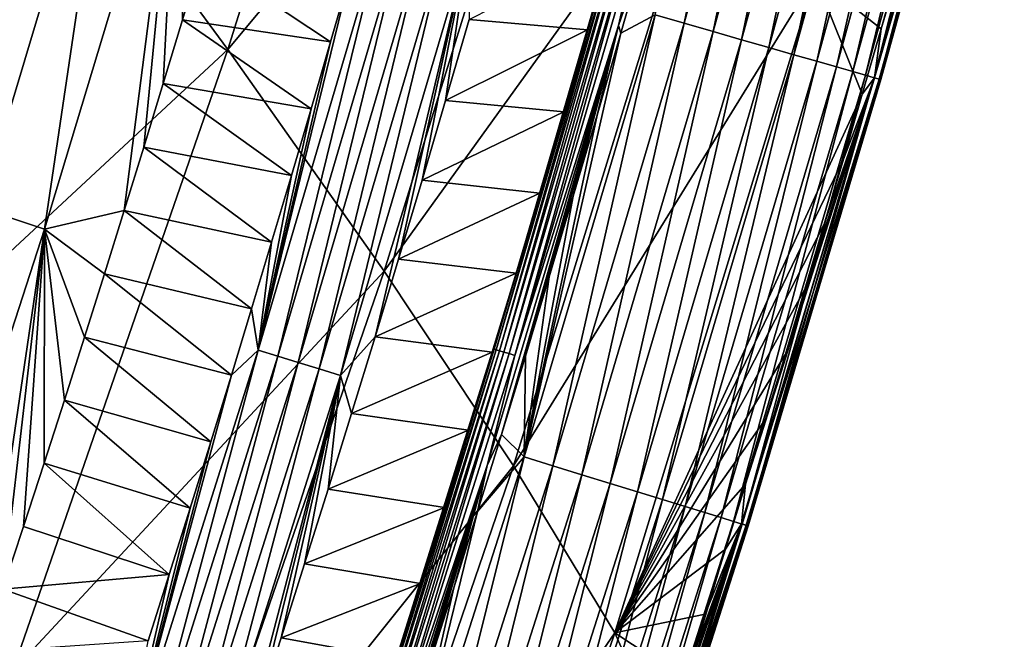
# Model space of a CAD drawing. Header units: millimetres. Extents: x -300 to 300, y -500 to 500.
# Tile 318 of 656: x 256 to 273, y -346 to -336. Entities that reach past the tile are written whole.
import ezdxf

# ---------------------------------------------------------------- set-up
doc = ezdxf.new("R2010")
doc.units = ezdxf.units.MM
doc.header["$LTSCALE"] = 81.481481
for name, color, linetype in [('19', 7, 'CONTINUOUS'), ('23', 7, 'CONTINUOUS'), ('26', 7, 'CONTINUOUS'), ('27', 7, 'CONTINUOUS'), ('29', 7, 'CONTINUOUS'), ('30', 7, 'CONTINUOUS'), ('32', 7, 'CONTINUOUS')]:
    doc.layers.add(name, color=color, linetype=linetype)

msp = doc.modelspace()

# ---------------------------------------------------------------- linework, layer by layer
at = {"layer": '19', "color": 7, "linetype": 'CONTINUOUS'}
for points in [[(259.964, -336.053, 24.278), (263.393, -325.082, 24.16), (256.876, -331.853, 28.501), (259.964, -336.053, 24.278)], [(259.964, -336.053, 24.278), (266.034, -328.772, 19.72), (263.393, -325.082, 24.16), (259.964, -336.053, 24.278)], [(249.742, -337.574, 32.646), (256.876, -331.853, 28.501), (253.36, -327.215, 32.492), (249.742, -337.574, 32.646)], [(262.608, -339.805, 19.818), (266.034, -328.772, 19.72), (259.964, -336.053, 24.278), (262.608, -339.805, 19.818)], [(262.608, -339.805, 19.818), (268.206, -332.023, 15.039), (266.034, -328.772, 19.72), (262.608, -339.805, 19.818)], [(253.24, -342.302, 28.639), (256.876, -331.853, 28.501), (249.742, -337.574, 32.646), (253.24, -342.302, 28.639)], [(253.24, -342.302, 28.639), (259.964, -336.053, 24.278), (256.876, -331.853, 28.501), (253.24, -342.302, 28.639)], [(264.794, -343.099, 15.113), (268.206, -332.023, 15.039), (262.608, -339.805, 19.818), (264.794, -343.099, 15.113)], [(264.794, -343.099, 15.113), (269.893, -334.825, 10.11), (268.206, -332.023, 15.039), (264.794, -343.099, 15.113)], [(271.321, -334.604, 6.502), (269.893, -334.825, 10.11), (271.008, -335.705, 6.509), (271.321, -334.604, 6.502)], [(266.505, -345.923, 10.157), (269.893, -334.825, 10.11), (264.794, -343.099, 15.113), (266.505, -345.923, 10.157)], [(269.893, -334.825, 10.11), (266.505, -345.923, 10.157), (270.691, -336.806, 6.516), (269.893, -334.825, 10.11)], [(271.008, -335.705, 6.509), (269.893, -334.825, 10.11), (270.691, -336.806, 6.516), (271.008, -335.705, 6.509)], [(256.319, -346.575, 24.398), (259.964, -336.053, 24.278), (253.24, -342.302, 28.639), (256.319, -346.575, 24.398)], [(256.319, -346.575, 24.398), (262.608, -339.805, 19.818), (259.964, -336.053, 24.278), (256.319, -346.575, 24.398)], [(270.691, -336.806, 6.516), (266.505, -345.923, 10.157), (270.371, -337.907, 6.523), (270.691, -336.806, 6.516)], [(270.371, -337.907, 6.523), (266.505, -345.923, 10.157), (270.048, -339.008, 6.53), (270.371, -337.907, 6.523)], [(270.048, -339.008, 6.53), (266.505, -345.923, 10.157), (269.721, -340.108, 6.537), (270.048, -339.008, 6.53)], [(258.966, -350.381, 19.916), (262.608, -339.805, 19.818), (256.319, -346.575, 24.398), (258.966, -350.381, 19.916)], [(258.966, -350.381, 19.916), (264.794, -343.099, 15.113), (262.608, -339.805, 19.818), (258.966, -350.381, 19.916)], [(269.721, -340.108, 6.537), (266.505, -345.923, 10.157), (269.39, -341.209, 6.544), (269.721, -340.108, 6.537)], [(269.39, -341.209, 6.544), (266.505, -345.923, 10.157), (269.057, -342.309, 6.551), (269.39, -341.209, 6.544)], [(269.057, -342.309, 6.551), (266.505, -345.923, 10.157), (268.719, -343.408, 6.558), (269.057, -342.309, 6.551)], [(261.163, -353.709, 15.188), (264.794, -343.099, 15.113), (258.966, -350.381, 19.916), (261.163, -353.709, 15.188)], [(261.163, -353.709, 15.188), (266.505, -345.923, 10.157), (264.794, -343.099, 15.113), (261.163, -353.709, 15.188)], [(268.719, -343.408, 6.558), (266.505, -345.923, 10.157), (268.379, -344.507, 6.565), (268.719, -343.408, 6.558)], [(268.379, -344.507, 6.565), (266.505, -345.923, 10.157), (268.035, -345.605, 6.572), (268.379, -344.507, 6.565)], [(268.035, -345.605, 6.572), (266.505, -345.923, 10.157), (267.687, -346.702, 6.578), (268.035, -345.605, 6.572)], [(262.896, -356.548, 10.205), (266.505, -345.923, 10.157), (261.163, -353.709, 15.188), (262.896, -356.548, 10.205)], [(266.505, -345.923, 10.157), (262.896, -356.548, 10.205), (267.336, -347.799, 6.585), (266.505, -345.923, 10.157)], [(267.687, -346.702, 6.578), (266.505, -345.923, 10.157), (267.336, -347.799, 6.585), (267.687, -346.702, 6.578)]]:
    msp.add_3dface(points, dxfattribs=at)
at = {"layer": '23', "color": 7, "linetype": 'CONTINUOUS'}
for points in [[(259.196, -335.552, 2.719), (259.518, -334.475, 2.717), (261.698, -335.924, 1.125), (259.196, -335.552, 2.719)], [(261.698, -335.924, 1.125), (259.518, -334.475, 2.717), (262.023, -334.794, 1.127), (261.698, -335.924, 1.125)], [(258.871, -336.627, 2.722), (259.196, -335.552, 2.719), (261.37, -337.054, 1.124), (258.871, -336.627, 2.722)], [(261.37, -337.054, 1.124), (259.196, -335.552, 2.719), (261.698, -335.924, 1.125), (261.37, -337.054, 1.124)], [(258.543, -337.702, 2.724), (258.871, -336.627, 2.722), (261.038, -338.183, 1.122), (258.543, -337.702, 2.724)], [(261.038, -338.183, 1.122), (258.871, -336.627, 2.722), (261.37, -337.054, 1.124), (261.038, -338.183, 1.122)], [(258.212, -338.775, 2.727), (258.543, -337.702, 2.724), (260.703, -339.311, 1.12), (258.212, -338.775, 2.727)], [(260.703, -339.311, 1.12), (258.543, -337.702, 2.724), (261.038, -338.183, 1.122), (260.703, -339.311, 1.12)], [(257.877, -339.847, 2.729), (258.212, -338.775, 2.727), (260.365, -340.439, 1.118), (257.877, -339.847, 2.729)], [(260.365, -340.439, 1.118), (258.212, -338.775, 2.727), (260.703, -339.311, 1.12), (260.365, -340.439, 1.118)], [(257.54, -340.917, 2.732), (257.877, -339.847, 2.729), (260.022, -341.565, 1.116), (257.54, -340.917, 2.732)], [(260.022, -341.565, 1.116), (257.877, -339.847, 2.729), (260.365, -340.439, 1.118), (260.022, -341.565, 1.116)], [(257.199, -341.986, 2.734), (257.54, -340.917, 2.732), (259.676, -342.69, 1.115), (257.199, -341.986, 2.734)], [(259.676, -342.69, 1.115), (257.54, -340.917, 2.732), (260.022, -341.565, 1.116), (259.676, -342.69, 1.115)], [(256.855, -343.054, 2.736), (257.199, -341.986, 2.734), (259.327, -343.814, 1.113), (256.855, -343.054, 2.736)], [(259.327, -343.814, 1.113), (257.199, -341.986, 2.734), (259.676, -342.69, 1.115), (259.327, -343.814, 1.113)], [(256.508, -344.121, 2.739), (256.855, -343.054, 2.736), (258.973, -344.937, 1.111), (256.508, -344.121, 2.739)], [(258.973, -344.937, 1.111), (256.855, -343.054, 2.736), (259.327, -343.814, 1.113), (258.973, -344.937, 1.111)], [(256.157, -345.186, 2.741), (256.508, -344.121, 2.739), (258.973, -344.937, 1.111), (256.157, -345.186, 2.741)], [(258.616, -346.059, 1.109), (256.157, -345.186, 2.741), (258.973, -344.937, 1.111), (258.616, -346.059, 1.109)], [(255.804, -346.249, 2.743), (256.157, -345.186, 2.741), (258.616, -346.059, 1.109), (255.804, -346.249, 2.743)]]:
    msp.add_3dface(points, dxfattribs=at)
at = {"layer": '26', "color": 7, "linetype": 'CONTINUOUS'}
for points in [[(256.997, -330.889, 5.482), (254.744, -338.385, 5.461), (256.038, -330.587, 6.575), (256.997, -330.889, 5.482)], [(256.997, -330.889, 5.482), (255.772, -338.73, 4.46), (254.744, -338.385, 5.461), (256.997, -330.889, 5.482)], [(258.031, -331.213, 4.467), (255.772, -338.73, 4.46), (256.997, -330.889, 5.482), (258.031, -331.213, 4.467)], [(258.031, -331.213, 4.467), (256.864, -339.095, 3.543), (255.772, -338.73, 4.46), (258.031, -331.213, 4.467)], [(259.132, -331.556, 3.537), (256.864, -339.095, 3.543), (258.031, -331.213, 4.467), (259.132, -331.556, 3.537)], [(259.132, -331.556, 3.537), (258.212, -338.775, 2.727), (256.864, -339.095, 3.543), (259.132, -331.556, 3.537)], [(258.543, -337.702, 2.724), (258.212, -338.775, 2.727), (259.132, -331.556, 3.537), (258.543, -337.702, 2.724)], [(258.871, -336.627, 2.722), (258.543, -337.702, 2.724), (259.132, -331.556, 3.537), (258.871, -336.627, 2.722)], [(259.196, -335.552, 2.719), (258.871, -336.627, 2.722), (259.132, -331.556, 3.537), (259.196, -335.552, 2.719)], [(259.518, -334.475, 2.717), (259.196, -335.552, 2.719), (259.132, -331.556, 3.537), (259.518, -334.475, 2.717)], [(256.864, -339.095, 3.543), (254.447, -346.551, 3.548), (255.772, -338.73, 4.46), (256.864, -339.095, 3.543)], [(258.212, -338.775, 2.727), (257.877, -339.847, 2.729), (256.864, -339.095, 3.543), (258.212, -338.775, 2.727)], [(256.864, -339.095, 3.543), (255.804, -346.249, 2.743), (254.447, -346.551, 3.548), (256.864, -339.095, 3.543)], [(256.157, -345.186, 2.741), (255.804, -346.249, 2.743), (256.864, -339.095, 3.543), (256.157, -345.186, 2.741)], [(256.508, -344.121, 2.739), (256.157, -345.186, 2.741), (256.864, -339.095, 3.543), (256.508, -344.121, 2.739)], [(256.855, -343.054, 2.736), (256.508, -344.121, 2.739), (256.864, -339.095, 3.543), (256.855, -343.054, 2.736)], [(257.199, -341.986, 2.734), (256.855, -343.054, 2.736), (256.864, -339.095, 3.543), (257.199, -341.986, 2.734)], [(257.877, -339.847, 2.729), (257.54, -340.917, 2.732), (256.864, -339.095, 3.543), (257.877, -339.847, 2.729)], [(257.54, -340.917, 2.732), (257.199, -341.986, 2.734), (256.864, -339.095, 3.543), (257.54, -340.917, 2.732)]]:
    msp.add_3dface(points, dxfattribs=at)
at = {"layer": '27', "color": 7, "linetype": 'CONTINUOUS'}
for points in [[(267.187, -335.468, 0.107), (269.25, -327.983, 0.106), (267.678, -335.609, 0.242), (267.187, -335.468, 0.107)], [(267.678, -335.609, 0.242), (269.25, -327.983, 0.106), (269.741, -328.114, 0.24), (267.678, -335.609, 0.242)], [(267.678, -335.609, 0.242), (269.741, -328.114, 0.24), (268.168, -335.749, 0.439), (267.678, -335.609, 0.242)], [(268.168, -335.749, 0.439), (269.741, -328.114, 0.24), (270.231, -328.245, 0.435), (268.168, -335.749, 0.439)], [(268.168, -335.749, 0.439), (270.231, -328.245, 0.435), (268.648, -335.886, 0.698), (268.168, -335.749, 0.439)], [(268.648, -335.886, 0.698), (270.231, -328.245, 0.435), (270.712, -328.373, 0.691), (268.648, -335.886, 0.698)], [(268.648, -335.886, 0.698), (270.712, -328.373, 0.691), (269.108, -336.018, 1.019), (268.648, -335.886, 0.698)], [(269.108, -336.018, 1.019), (270.712, -328.373, 0.691), (271.172, -328.495, 1.009), (269.108, -336.018, 1.019)], [(269.108, -336.018, 1.019), (271.172, -328.495, 1.009), (269.535, -336.14, 1.4), (269.108, -336.018, 1.019)], [(269.535, -336.14, 1.4), (271.172, -328.495, 1.009), (271.6, -328.609, 1.387), (269.535, -336.14, 1.4)], [(269.535, -336.14, 1.4), (271.6, -328.609, 1.387), (269.921, -336.251, 1.835), (269.535, -336.14, 1.4)], [(269.921, -336.251, 1.835), (271.6, -328.609, 1.387), (271.987, -328.712, 1.817), (269.921, -336.251, 1.835)], [(269.921, -336.251, 1.835), (271.987, -328.712, 1.817), (270.255, -336.346, 2.316), (269.921, -336.251, 1.835)], [(270.255, -336.346, 2.316), (271.987, -328.712, 1.817), (272.324, -328.802, 2.294), (270.255, -336.346, 2.316)], [(270.255, -336.346, 2.316), (272.324, -328.802, 2.294), (270.531, -336.425, 2.833), (270.255, -336.346, 2.316)], [(270.531, -336.425, 2.833), (272.324, -328.802, 2.294), (272.602, -328.876, 2.806), (270.531, -336.425, 2.833)], [(270.531, -336.425, 2.833), (272.602, -328.876, 2.806), (270.745, -336.486, 3.374), (270.531, -336.425, 2.833)], [(270.745, -336.486, 3.374), (272.602, -328.876, 2.806), (272.819, -328.934, 3.342), (270.745, -336.486, 3.374)], [(270.745, -336.486, 3.374), (272.819, -328.934, 3.342), (270.894, -336.529, 3.928), (270.745, -336.486, 3.374)], [(270.894, -336.529, 3.928), (272.819, -328.934, 3.342), (272.972, -328.974, 3.891), (270.894, -336.529, 3.928)], [(270.894, -336.529, 3.928), (272.972, -328.974, 3.891), (270.98, -336.554, 4.482), (270.894, -336.529, 3.928)], [(272.995, -328.98, 6.003), (271.008, -335.705, 6.509), (270.899, -336.531, 6.049), (272.995, -328.98, 6.003)], [(272.995, -328.98, 6.003), (270.899, -336.531, 6.049), (273.068, -329, 5.505), (272.995, -328.98, 6.003)], [(270.98, -336.554, 4.482), (272.972, -328.974, 3.891), (273.062, -328.998, 4.442), (270.98, -336.554, 4.482)], [(271.321, -334.604, 6.502), (271.008, -335.705, 6.509), (272.995, -328.98, 6.003), (271.321, -334.604, 6.502)], [(270.899, -336.531, 6.049), (270.977, -336.553, 5.551), (273.068, -329, 5.505), (270.899, -336.531, 6.049)], [(270.977, -336.553, 5.551), (273.093, -329.006, 4.983), (273.068, -329, 5.505), (270.977, -336.553, 5.551)], [(271.006, -336.561, 5.026), (273.093, -329.006, 4.983), (270.977, -336.553, 5.551), (271.006, -336.561, 5.026)], [(270.98, -336.554, 4.482), (273.062, -328.998, 4.442), (271.006, -336.561, 5.026), (270.98, -336.554, 4.482)], [(271.006, -336.561, 5.026), (273.062, -328.998, 4.442), (273.093, -329.006, 4.983), (271.006, -336.561, 5.026)], [(266.606, -335.777, 0.031), (267.006, -334.38, 0.031), (267.187, -335.468, 0.107), (266.606, -335.777, 0.031)], [(264.971, -342.945, 0.108), (266.606, -335.777, 0.031), (267.187, -335.468, 0.107), (264.971, -342.945, 0.108)], [(264.971, -342.945, 0.108), (267.187, -335.468, 0.107), (265.461, -343.096, 0.244), (264.971, -342.945, 0.108)], [(265.461, -343.096, 0.244), (267.187, -335.468, 0.107), (267.678, -335.609, 0.242), (265.461, -343.096, 0.244)], [(265.461, -343.096, 0.244), (267.678, -335.609, 0.242), (265.95, -343.247, 0.443), (265.461, -343.096, 0.244)], [(265.95, -343.247, 0.443), (267.678, -335.609, 0.242), (268.168, -335.749, 0.439), (265.95, -343.247, 0.443)], [(266.206, -337.162, 0.031), (266.606, -335.777, 0.031), (264.971, -342.945, 0.108), (266.206, -337.162, 0.031)], [(265.95, -343.247, 0.443), (268.168, -335.749, 0.439), (266.43, -343.394, 0.704), (265.95, -343.247, 0.443)], [(266.43, -343.394, 0.704), (268.168, -335.749, 0.439), (268.648, -335.886, 0.698), (266.43, -343.394, 0.704)], [(271.008, -335.705, 6.509), (270.691, -336.806, 6.516), (270.899, -336.531, 6.049), (271.008, -335.705, 6.509)], [(266.43, -343.394, 0.704), (268.648, -335.886, 0.698), (266.888, -343.536, 1.029), (266.43, -343.394, 0.704)], [(266.888, -343.536, 1.029), (268.648, -335.886, 0.698), (269.108, -336.018, 1.019), (266.888, -343.536, 1.029)], [(266.888, -343.536, 1.029), (269.108, -336.018, 1.019), (267.314, -343.667, 1.414), (266.888, -343.536, 1.029)], [(267.314, -343.667, 1.414), (269.108, -336.018, 1.019), (269.535, -336.14, 1.4), (267.314, -343.667, 1.414)], [(267.314, -343.667, 1.414), (269.535, -336.14, 1.4), (267.698, -343.785, 1.853), (267.314, -343.667, 1.414)], [(267.698, -343.785, 1.853), (269.535, -336.14, 1.4), (269.921, -336.251, 1.835), (267.698, -343.785, 1.853)], [(267.698, -343.785, 1.853), (269.921, -336.251, 1.835), (268.03, -343.887, 2.339), (267.698, -343.785, 1.853)], [(268.03, -343.887, 2.339), (269.921, -336.251, 1.835), (270.255, -336.346, 2.316), (268.03, -343.887, 2.339)], [(268.03, -343.887, 2.339), (270.255, -336.346, 2.316), (268.304, -343.972, 2.861), (268.03, -343.887, 2.339)], [(268.304, -343.972, 2.861), (270.255, -336.346, 2.316), (270.531, -336.425, 2.833), (268.304, -343.972, 2.861)], [(268.304, -343.972, 2.861), (270.531, -336.425, 2.833), (268.514, -344.037, 3.407), (268.304, -343.972, 2.861)], [(268.514, -344.037, 3.407), (270.531, -336.425, 2.833), (270.745, -336.486, 3.374), (268.514, -344.037, 3.407)], [(268.514, -344.037, 3.407), (270.745, -336.486, 3.374), (268.659, -344.081, 3.964), (268.514, -344.037, 3.407)], [(268.659, -344.081, 3.964), (270.745, -336.486, 3.374), (270.894, -336.529, 3.928), (268.659, -344.081, 3.964)], [(270.899, -336.531, 6.049), (268.719, -343.408, 6.558), (268.647, -344.078, 6.096), (270.899, -336.531, 6.049)], [(270.899, -336.531, 6.049), (268.647, -344.078, 6.096), (270.977, -336.553, 5.551), (270.899, -336.531, 6.049)], [(268.647, -344.078, 6.096), (268.729, -344.103, 5.596), (270.977, -336.553, 5.551), (268.647, -344.078, 6.096)], [(268.659, -344.081, 3.964), (270.894, -336.529, 3.928), (268.741, -344.107, 4.522), (268.659, -344.081, 3.964)], [(269.057, -342.309, 6.551), (268.719, -343.408, 6.558), (270.899, -336.531, 6.049), (269.057, -342.309, 6.551)], [(268.729, -344.103, 5.596), (271.006, -336.561, 5.026), (270.977, -336.553, 5.551), (268.729, -344.103, 5.596)], [(268.763, -344.113, 5.069), (271.006, -336.561, 5.026), (268.729, -344.103, 5.596), (268.763, -344.113, 5.069)], [(268.741, -344.107, 4.522), (270.894, -336.529, 3.928), (270.98, -336.554, 4.482), (268.741, -344.107, 4.522)], [(268.741, -344.107, 4.522), (270.98, -336.554, 4.482), (268.763, -344.113, 5.069), (268.741, -344.107, 4.522)], [(268.763, -344.113, 5.069), (270.98, -336.554, 4.482), (271.006, -336.561, 5.026), (268.763, -344.113, 5.069)], [(269.39, -341.209, 6.544), (269.057, -342.309, 6.551), (270.899, -336.531, 6.049), (269.39, -341.209, 6.544)], [(269.721, -340.108, 6.537), (269.39, -341.209, 6.544), (270.899, -336.531, 6.049), (269.721, -340.108, 6.537)], [(270.048, -339.008, 6.53), (269.721, -340.108, 6.537), (270.899, -336.531, 6.049), (270.048, -339.008, 6.53)], [(270.371, -337.907, 6.523), (270.048, -339.008, 6.53), (270.899, -336.531, 6.049), (270.371, -337.907, 6.523)], [(270.691, -336.806, 6.516), (270.371, -337.907, 6.523), (270.899, -336.531, 6.049), (270.691, -336.806, 6.516)], [(265.802, -338.536, 0.031), (266.206, -337.162, 0.031), (264.971, -342.945, 0.108), (265.802, -338.536, 0.031)], [(265.398, -339.896, 0.031), (265.802, -338.536, 0.031), (264.971, -342.945, 0.108), (265.398, -339.896, 0.031)], [(264.994, -341.239, 0.031), (265.398, -339.896, 0.031), (264.971, -342.945, 0.108), (264.994, -341.239, 0.031)], [(264.589, -342.564, 0.031), (264.994, -341.239, 0.031), (264.971, -342.945, 0.108), (264.589, -342.564, 0.031)], [(264.186, -343.87, 0.031), (264.589, -342.564, 0.031), (264.971, -342.945, 0.108), (264.186, -343.87, 0.031)], [(262.594, -350.39, 0.109), (264.186, -343.87, 0.031), (264.971, -342.945, 0.108), (262.594, -350.39, 0.109)], [(262.594, -350.39, 0.109), (264.971, -342.945, 0.108), (263.083, -350.552, 0.247), (262.594, -350.39, 0.109)], [(263.083, -350.552, 0.247), (264.971, -342.945, 0.108), (265.461, -343.096, 0.244), (263.083, -350.552, 0.247)], [(263.083, -350.552, 0.247), (265.461, -343.096, 0.244), (263.571, -350.714, 0.447), (263.083, -350.552, 0.247)], [(263.571, -350.714, 0.447), (265.461, -343.096, 0.244), (265.95, -343.247, 0.443), (263.571, -350.714, 0.447)], [(263.571, -350.714, 0.447), (265.95, -343.247, 0.443), (264.049, -350.873, 0.711), (263.571, -350.714, 0.447)], [(264.049, -350.873, 0.711), (265.95, -343.247, 0.443), (266.43, -343.394, 0.704), (264.049, -350.873, 0.711)], [(264.049, -350.873, 0.711), (266.43, -343.394, 0.704), (264.506, -351.025, 1.039), (264.049, -350.873, 0.711)], [(264.506, -351.025, 1.039), (266.43, -343.394, 0.704), (266.888, -343.536, 1.029), (264.506, -351.025, 1.039)], [(268.719, -343.408, 6.558), (268.379, -344.507, 6.565), (268.647, -344.078, 6.096), (268.719, -343.408, 6.558)], [(264.506, -351.025, 1.039), (266.888, -343.536, 1.029), (264.931, -351.166, 1.427), (264.506, -351.025, 1.039)], [(264.931, -351.166, 1.427), (266.888, -343.536, 1.029), (267.314, -343.667, 1.414), (264.931, -351.166, 1.427)], [(264.931, -351.166, 1.427), (267.314, -343.667, 1.414), (265.312, -351.292, 1.871), (264.931, -351.166, 1.427)], [(265.312, -351.292, 1.871), (267.314, -343.667, 1.414), (267.698, -343.785, 1.853), (265.312, -351.292, 1.871)], [(265.312, -351.292, 1.871), (267.698, -343.785, 1.853), (265.642, -351.402, 2.362), (265.312, -351.292, 1.871)], [(265.642, -351.402, 2.362), (267.698, -343.785, 1.853), (268.03, -343.887, 2.339), (265.642, -351.402, 2.362)], [(263.782, -345.159, 0.031), (264.186, -343.87, 0.031), (262.594, -350.39, 0.109), (263.782, -345.159, 0.031)], [(265.642, -351.402, 2.362), (268.03, -343.887, 2.339), (265.912, -351.491, 2.888), (265.642, -351.402, 2.362)], [(265.912, -351.491, 2.888), (268.03, -343.887, 2.339), (268.304, -343.972, 2.861), (265.912, -351.491, 2.888)], [(265.912, -351.491, 2.888), (268.304, -343.972, 2.861), (266.119, -351.56, 3.439), (265.912, -351.491, 2.888)], [(266.119, -351.56, 3.439), (268.304, -343.972, 2.861), (268.514, -344.037, 3.407), (266.119, -351.56, 3.439)], [(266.119, -351.56, 3.439), (268.514, -344.037, 3.407), (266.26, -351.607, 4.001), (266.119, -351.56, 3.439)], [(268.647, -344.078, 6.096), (266.262, -351.081, 6.606), (266.23, -351.597, 6.143), (268.647, -344.078, 6.096)], [(268.647, -344.078, 6.096), (266.23, -351.597, 6.143), (268.729, -344.103, 5.596), (268.647, -344.078, 6.096)], [(266.23, -351.597, 6.143), (266.317, -351.626, 5.642), (268.729, -344.103, 5.596), (266.23, -351.597, 6.143)], [(266.26, -351.607, 4.001), (268.514, -344.037, 3.407), (268.659, -344.081, 3.964), (266.26, -351.607, 4.001)], [(266.26, -351.607, 4.001), (268.659, -344.081, 3.964), (266.338, -351.633, 4.562), (266.26, -351.607, 4.001)], [(266.623, -349.988, 6.599), (266.262, -351.081, 6.606), (268.647, -344.078, 6.096), (266.623, -349.988, 6.599)], [(266.317, -351.626, 5.642), (268.763, -344.113, 5.069), (268.729, -344.103, 5.596), (266.317, -351.626, 5.642)], [(266.355, -351.639, 5.112), (268.763, -344.113, 5.069), (266.317, -351.626, 5.642), (266.355, -351.639, 5.112)], [(266.338, -351.633, 4.562), (268.659, -344.081, 3.964), (268.741, -344.107, 4.522), (266.338, -351.633, 4.562)], [(266.338, -351.633, 4.562), (268.741, -344.107, 4.522), (266.355, -351.639, 5.112), (266.338, -351.633, 4.562)], [(266.355, -351.639, 5.112), (268.741, -344.107, 4.522), (268.763, -344.113, 5.069), (266.355, -351.639, 5.112)], [(266.981, -348.894, 6.592), (266.623, -349.988, 6.599), (268.647, -344.078, 6.096), (266.981, -348.894, 6.592)], [(267.336, -347.799, 6.585), (266.981, -348.894, 6.592), (268.647, -344.078, 6.096), (267.336, -347.799, 6.585)], [(267.687, -346.702, 6.578), (267.336, -347.799, 6.585), (268.647, -344.078, 6.096), (267.687, -346.702, 6.578)], [(268.035, -345.605, 6.572), (267.687, -346.702, 6.578), (268.647, -344.078, 6.096), (268.035, -345.605, 6.572)], [(268.379, -344.507, 6.565), (268.035, -345.605, 6.572), (268.647, -344.078, 6.096), (268.379, -344.507, 6.565)], [(263.378, -346.431, 0.031), (263.782, -345.159, 0.031), (262.594, -350.39, 0.109), (263.378, -346.431, 0.031)]]:
    msp.add_3dface(points, dxfattribs=at)
at = {"layer": '29', "color": 7, "linetype": 'CONTINUOUS'}
for points in [[(266.045, -335.721, 0.5), (264.044, -335.544, 0.5), (266.445, -334.323, 0.5), (266.045, -335.721, 0.5)], [(263.646, -336.914, 0.5), (264.044, -335.544, 0.5), (266.045, -335.721, 0.5), (263.646, -336.914, 0.5)], [(265.643, -337.109, 0.5), (263.646, -336.914, 0.5), (266.045, -335.721, 0.5), (265.643, -337.109, 0.5)], [(263.248, -338.265, 0.5), (263.646, -336.914, 0.5), (265.643, -337.109, 0.5), (263.248, -338.265, 0.5)], [(265.24, -338.482, 0.5), (263.248, -338.265, 0.5), (265.643, -337.109, 0.5), (265.24, -338.482, 0.5)], [(262.851, -339.598, 0.5), (263.248, -338.265, 0.5), (265.24, -338.482, 0.5), (262.851, -339.598, 0.5)], [(264.837, -339.836, 0.5), (262.851, -339.598, 0.5), (265.24, -338.482, 0.5), (264.837, -339.836, 0.5)], [(262.453, -340.912, 0.5), (262.851, -339.598, 0.5), (264.837, -339.836, 0.5), (262.453, -340.912, 0.5)], [(264.434, -341.172, 0.5), (262.453, -340.912, 0.5), (264.837, -339.836, 0.5), (264.434, -341.172, 0.5)], [(262.056, -342.209, 0.5), (262.453, -340.912, 0.5), (264.434, -341.172, 0.5), (262.056, -342.209, 0.5)], [(264.03, -342.494, 0.5), (262.056, -342.209, 0.5), (264.434, -341.172, 0.5), (264.03, -342.494, 0.5)], [(261.658, -343.49, 0.5), (262.056, -342.209, 0.5), (264.03, -342.494, 0.5), (261.658, -343.49, 0.5)], [(263.626, -343.8, 0.5), (261.658, -343.49, 0.5), (264.03, -342.494, 0.5), (263.626, -343.8, 0.5)], [(261.261, -344.755, 0.5), (261.658, -343.49, 0.5), (263.626, -343.8, 0.5), (261.261, -344.755, 0.5)], [(263.222, -345.089, 0.5), (261.261, -344.755, 0.5), (263.626, -343.8, 0.5), (263.222, -345.089, 0.5)], [(260.863, -346.004, 0.5), (261.261, -344.755, 0.5), (263.222, -345.089, 0.5), (260.863, -346.004, 0.5)], [(262.817, -346.364, 0.5), (260.863, -346.004, 0.5), (263.222, -345.089, 0.5), (262.817, -346.364, 0.5)], [(260.464, -347.239, 0.5), (260.863, -346.004, 0.5), (262.817, -346.364, 0.5), (260.464, -347.239, 0.5)]]:
    msp.add_3dface(points, dxfattribs=at)
at = {"layer": '30', "color": 7, "linetype": 'CONTINUOUS'}
for points in [[(267.006, -334.38, 0.031), (266.567, -335.647, 0.028), (268.642, -328.16, 0.028), (267.006, -334.38, 0.031)], [(266.567, -335.647, 0.028), (267.008, -333.73, 0.042), (268.642, -328.16, 0.028), (266.567, -335.647, 0.028)], [(264.465, -341.121, 0.404), (266.445, -334.323, 0.5), (266.656, -333.631, 0.404), (264.465, -341.121, 0.404)], [(264.465, -341.121, 0.404), (266.656, -333.631, 0.404), (264.499, -341.132, 0.307), (264.465, -341.121, 0.404)], [(264.499, -341.132, 0.307), (266.656, -333.631, 0.404), (266.691, -333.641, 0.307), (264.499, -341.132, 0.307)], [(264.499, -341.132, 0.307), (266.691, -333.641, 0.307), (264.555, -341.149, 0.216), (264.499, -341.132, 0.307)], [(264.555, -341.149, 0.216), (266.691, -333.641, 0.307), (266.746, -333.656, 0.216), (264.555, -341.149, 0.216)], [(264.555, -341.149, 0.216), (266.746, -333.656, 0.216), (264.629, -341.171, 0.138), (264.555, -341.149, 0.216)], [(264.629, -341.171, 0.138), (266.746, -333.656, 0.216), (266.821, -333.678, 0.138), (264.629, -341.171, 0.138)], [(264.629, -341.171, 0.138), (266.821, -333.678, 0.138), (264.718, -341.198, 0.079), (264.629, -341.171, 0.138)], [(264.718, -341.198, 0.079), (266.821, -333.678, 0.138), (266.911, -333.703, 0.079), (264.718, -341.198, 0.079)], [(264.718, -341.198, 0.079), (266.911, -333.703, 0.079), (264.814, -341.227, 0.042), (264.718, -341.198, 0.079)], [(264.814, -341.227, 0.042), (266.911, -333.703, 0.079), (267.008, -333.73, 0.042), (264.814, -341.227, 0.042)], [(264.814, -341.227, 0.042), (267.008, -333.73, 0.042), (266.567, -335.647, 0.028), (264.814, -341.227, 0.042)], [(266.045, -335.721, 0.5), (266.445, -334.323, 0.5), (264.465, -341.121, 0.404), (266.045, -335.721, 0.5)], [(267.006, -334.38, 0.031), (266.606, -335.777, 0.031), (266.567, -335.647, 0.028), (267.006, -334.38, 0.031)], [(264.589, -342.564, 0.031), (264.349, -343.093, 0.028), (266.567, -335.647, 0.028), (264.589, -342.564, 0.031)], [(264.349, -343.093, 0.028), (264.814, -341.227, 0.042), (266.567, -335.647, 0.028), (264.349, -343.093, 0.028)], [(264.994, -341.239, 0.031), (264.589, -342.564, 0.031), (266.567, -335.647, 0.028), (264.994, -341.239, 0.031)], [(265.398, -339.896, 0.031), (264.994, -341.239, 0.031), (266.567, -335.647, 0.028), (265.398, -339.896, 0.031)], [(265.802, -338.536, 0.031), (265.398, -339.896, 0.031), (266.567, -335.647, 0.028), (265.802, -338.536, 0.031)], [(266.206, -337.162, 0.031), (265.802, -338.536, 0.031), (266.567, -335.647, 0.028), (266.206, -337.162, 0.031)], [(266.606, -335.777, 0.031), (266.206, -337.162, 0.031), (266.567, -335.647, 0.028), (266.606, -335.777, 0.031)], [(265.643, -337.109, 0.5), (266.045, -335.721, 0.5), (264.465, -341.121, 0.404), (265.643, -337.109, 0.5)], [(265.24, -338.482, 0.5), (265.643, -337.109, 0.5), (264.465, -341.121, 0.404), (265.24, -338.482, 0.5)], [(264.837, -339.836, 0.5), (265.24, -338.482, 0.5), (264.465, -341.121, 0.404), (264.837, -339.836, 0.5)], [(264.434, -341.172, 0.5), (264.837, -339.836, 0.5), (264.465, -341.121, 0.404), (264.434, -341.172, 0.5)], [(262.121, -348.566, 0.404), (264.434, -341.172, 0.5), (264.465, -341.121, 0.404), (262.121, -348.566, 0.404)], [(262.121, -348.566, 0.404), (264.465, -341.121, 0.404), (262.155, -348.577, 0.307), (262.121, -348.566, 0.404)], [(262.155, -348.577, 0.307), (264.465, -341.121, 0.404), (264.499, -341.132, 0.307), (262.155, -348.577, 0.307)], [(262.155, -348.577, 0.307), (264.499, -341.132, 0.307), (262.21, -348.595, 0.216), (262.155, -348.577, 0.307)], [(262.21, -348.595, 0.216), (264.499, -341.132, 0.307), (264.555, -341.149, 0.216), (262.21, -348.595, 0.216)], [(262.21, -348.595, 0.216), (264.555, -341.149, 0.216), (262.284, -348.62, 0.138), (262.21, -348.595, 0.216)], [(262.284, -348.62, 0.138), (264.555, -341.149, 0.216), (264.629, -341.171, 0.138), (262.284, -348.62, 0.138)], [(264.03, -342.494, 0.5), (264.434, -341.172, 0.5), (262.121, -348.566, 0.404), (264.03, -342.494, 0.5)], [(262.284, -348.62, 0.138), (264.629, -341.171, 0.138), (262.372, -348.648, 0.079), (262.284, -348.62, 0.138)], [(262.372, -348.648, 0.079), (264.629, -341.171, 0.138), (264.718, -341.198, 0.079), (262.372, -348.648, 0.079)], [(262.372, -348.648, 0.079), (264.718, -341.198, 0.079), (262.468, -348.68, 0.042), (262.372, -348.648, 0.079)], [(262.468, -348.68, 0.042), (264.718, -341.198, 0.079), (264.814, -341.227, 0.042), (262.468, -348.68, 0.042)], [(262.468, -348.68, 0.042), (264.814, -341.227, 0.042), (264.349, -343.093, 0.028), (262.468, -348.68, 0.042)], [(263.626, -343.8, 0.5), (264.03, -342.494, 0.5), (262.121, -348.566, 0.404), (263.626, -343.8, 0.5)], [(264.589, -342.564, 0.031), (264.186, -343.87, 0.031), (264.349, -343.093, 0.028), (264.589, -342.564, 0.031)], [(262.166, -350.157, 0.031), (261.976, -350.493, 0.028), (264.349, -343.093, 0.028), (262.166, -350.157, 0.031)], [(261.976, -350.493, 0.028), (262.468, -348.68, 0.042), (264.349, -343.093, 0.028), (261.976, -350.493, 0.028)], [(262.571, -348.93, 0.031), (262.166, -350.157, 0.031), (264.349, -343.093, 0.028), (262.571, -348.93, 0.031)], [(262.975, -347.688, 0.031), (262.571, -348.93, 0.031), (264.349, -343.093, 0.028), (262.975, -347.688, 0.031)], [(263.378, -346.431, 0.031), (262.975, -347.688, 0.031), (264.349, -343.093, 0.028), (263.378, -346.431, 0.031)], [(263.782, -345.159, 0.031), (263.378, -346.431, 0.031), (264.349, -343.093, 0.028), (263.782, -345.159, 0.031)], [(264.186, -343.87, 0.031), (263.782, -345.159, 0.031), (264.349, -343.093, 0.028), (264.186, -343.87, 0.031)], [(263.222, -345.089, 0.5), (263.626, -343.8, 0.5), (262.121, -348.566, 0.404), (263.222, -345.089, 0.5)], [(262.817, -346.364, 0.5), (263.222, -345.089, 0.5), (262.121, -348.566, 0.404), (262.817, -346.364, 0.5)]]:
    msp.add_3dface(points, dxfattribs=at)
at = {"layer": '32', "color": 7, "linetype": 'CONTINUOUS'}
for points in [[(260.478, -341.141, 0.939), (262.023, -334.794, 1.127), (262.632, -333.8, 0.948), (260.478, -341.141, 0.939)], [(260.478, -341.141, 0.939), (262.632, -333.8, 0.948), (260.808, -341.242, 0.783), (260.478, -341.141, 0.939)], [(260.808, -341.242, 0.783), (262.632, -333.8, 0.948), (262.967, -333.895, 0.788), (260.808, -341.242, 0.783)], [(260.808, -341.242, 0.783), (262.967, -333.895, 0.788), (261.153, -341.348, 0.659), (260.808, -341.242, 0.783)], [(261.153, -341.348, 0.659), (262.967, -333.895, 0.788), (263.317, -333.995, 0.662), (261.153, -341.348, 0.659)], [(261.153, -341.348, 0.659), (263.317, -333.995, 0.662), (261.508, -341.457, 0.57), (261.153, -341.348, 0.659)], [(261.508, -341.457, 0.57), (263.317, -333.995, 0.662), (263.677, -334.098, 0.571), (261.508, -341.457, 0.57)], [(261.508, -341.457, 0.57), (263.677, -334.098, 0.571), (261.868, -341.567, 0.517), (261.508, -341.457, 0.57)], [(261.868, -341.567, 0.517), (263.677, -334.098, 0.571), (264.042, -334.202, 0.517), (261.868, -341.567, 0.517)], [(262.453, -340.912, 0.5), (261.868, -341.567, 0.517), (264.042, -334.202, 0.517), (262.453, -340.912, 0.5)], [(262.851, -339.598, 0.5), (262.453, -340.912, 0.5), (264.042, -334.202, 0.517), (262.851, -339.598, 0.5)], [(263.248, -338.265, 0.5), (262.851, -339.598, 0.5), (264.042, -334.202, 0.517), (263.248, -338.265, 0.5)], [(263.646, -336.914, 0.5), (263.248, -338.265, 0.5), (264.042, -334.202, 0.517), (263.646, -336.914, 0.5)], [(264.044, -335.544, 0.5), (263.646, -336.914, 0.5), (264.042, -334.202, 0.517), (264.044, -335.544, 0.5)], [(261.698, -335.924, 1.125), (262.023, -334.794, 1.127), (260.478, -341.141, 0.939), (261.698, -335.924, 1.125)], [(261.37, -337.054, 1.124), (261.698, -335.924, 1.125), (260.478, -341.141, 0.939), (261.37, -337.054, 1.124)], [(261.038, -338.183, 1.122), (261.37, -337.054, 1.124), (260.478, -341.141, 0.939), (261.038, -338.183, 1.122)], [(260.703, -339.311, 1.12), (261.038, -338.183, 1.122), (260.478, -341.141, 0.939), (260.703, -339.311, 1.12)], [(260.365, -340.439, 1.118), (260.703, -339.311, 1.12), (260.478, -341.141, 0.939), (260.365, -340.439, 1.118)], [(260.022, -341.565, 1.116), (260.365, -340.439, 1.118), (260.478, -341.141, 0.939), (260.022, -341.565, 1.116)], [(262.453, -340.912, 0.5), (262.056, -342.209, 0.5), (261.868, -341.567, 0.517), (262.453, -340.912, 0.5)], [(258.174, -348.429, 0.931), (260.022, -341.565, 1.116), (260.478, -341.141, 0.939), (258.174, -348.429, 0.931)], [(258.174, -348.429, 0.931), (260.478, -341.141, 0.939), (258.5, -348.537, 0.777), (258.174, -348.429, 0.931)], [(258.5, -348.537, 0.777), (260.478, -341.141, 0.939), (260.808, -341.242, 0.783), (258.5, -348.537, 0.777)], [(258.5, -348.537, 0.777), (260.808, -341.242, 0.783), (258.839, -348.649, 0.656), (258.5, -348.537, 0.777)], [(258.839, -348.649, 0.656), (260.808, -341.242, 0.783), (261.153, -341.348, 0.659), (258.839, -348.649, 0.656)], [(258.839, -348.649, 0.656), (261.153, -341.348, 0.659), (259.188, -348.765, 0.569), (258.839, -348.649, 0.656)], [(259.188, -348.765, 0.569), (261.153, -341.348, 0.659), (261.508, -341.457, 0.57), (259.188, -348.765, 0.569)], [(259.188, -348.765, 0.569), (261.508, -341.457, 0.57), (259.542, -348.881, 0.517), (259.188, -348.765, 0.569)], [(259.542, -348.881, 0.517), (261.508, -341.457, 0.57), (261.868, -341.567, 0.517), (259.542, -348.881, 0.517)], [(259.676, -342.69, 1.115), (260.022, -341.565, 1.116), (258.174, -348.429, 0.931), (259.676, -342.69, 1.115)], [(260.066, -348.459, 0.5), (259.542, -348.881, 0.517), (261.868, -341.567, 0.517), (260.066, -348.459, 0.5)], [(260.464, -347.239, 0.5), (260.066, -348.459, 0.5), (261.868, -341.567, 0.517), (260.464, -347.239, 0.5)], [(260.863, -346.004, 0.5), (260.464, -347.239, 0.5), (261.868, -341.567, 0.517), (260.863, -346.004, 0.5)], [(261.261, -344.755, 0.5), (260.863, -346.004, 0.5), (261.868, -341.567, 0.517), (261.261, -344.755, 0.5)], [(261.658, -343.49, 0.5), (261.261, -344.755, 0.5), (261.868, -341.567, 0.517), (261.658, -343.49, 0.5)], [(262.056, -342.209, 0.5), (261.658, -343.49, 0.5), (261.868, -341.567, 0.517), (262.056, -342.209, 0.5)], [(259.327, -343.814, 1.113), (259.676, -342.69, 1.115), (258.174, -348.429, 0.931), (259.327, -343.814, 1.113)], [(258.973, -344.937, 1.111), (259.327, -343.814, 1.113), (258.174, -348.429, 0.931), (258.973, -344.937, 1.111)], [(258.616, -346.059, 1.109), (258.973, -344.937, 1.111), (258.174, -348.429, 0.931), (258.616, -346.059, 1.109)]]:
    msp.add_3dface(points, dxfattribs=at)

doc.saveas('drawing.dxf')
